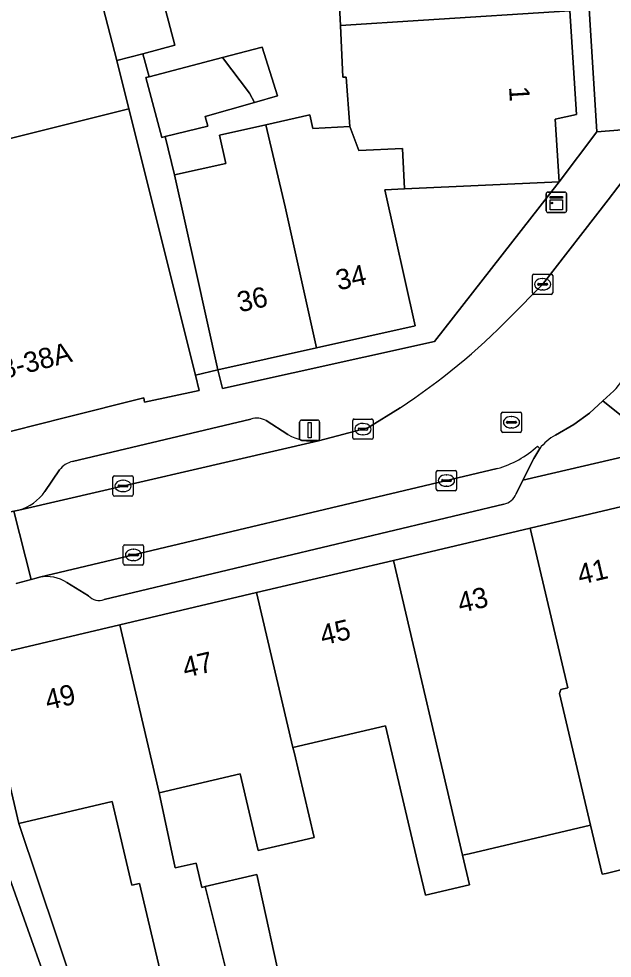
# Model space of a CAD drawing. Extents: x 160856 to 161310, y 384024 to 384878.
# Drawn here: x 160970.01 to 160999.24, y 384674.04 to 384720.28 of the extents above; entities that cross this region are included whole.
import ezdxf

# ---------------------------------------------------------------- set-up
doc = ezdxf.new("R2010")
doc.units = 0
for name, color, linetype in [('IMGEO_Erf', 7, 'Continuous'), ('IMGEO_Groenvoorziening', 7, 'Continuous'), ('IMGEO_Kast', 7, 'Continuous'), ('IMGEO_Kolk', 7, 'Continuous'), ('IMGEO_Lichtmast', 7, 'Continuous'), ('IMGEO_Muur', 7, 'Continuous'), ('IMGEO_Pand', 7, 'Continuous'), ('IMGEO_Pand_nummerreeks', 7, 'Continuous'), ('IMGEO_Parkeervlak_open', 7, 'Continuous'), ('IMGEO_Rijbaan_lokaal_open', 7, 'Continuous'), ('IMGEO_Rioolput', 7, 'Continuous'), ('IMGEO_Voetpad_open', 7, 'Continuous')]:
    doc.layers.add(name, color=color, linetype=linetype)

msp = doc.modelspace()

# ---------------------------------------------------------------- linework, layer by layer
at = {"layer": 'IMGEO_Erf'}
for points in [[(160954.094, 384731.251), (160957.385, 384717.71), (160954.963, 384716.711), (160956.01, 384714.035), (160957.429, 384710.406), (160951.212, 384708.132), (160951.927, 384706.229), (160952.723, 384706.502), (160955.527, 384707.559), (160955.281, 384708.212), (160959.313, 384709.933), (160959.838, 384707.852), (160960.205, 384707.945), (160963.386, 384708.712), (160962.416, 384712.593), (160975.435, 384715.845), (160974.846, 384718.23), (160973.834, 384722.103)], [(160976.702, 384722.794), (160977.699, 384718.976), (160976.116, 384718.562), (160976.44, 384717.427), (160980.044, 384718.377), (160981.991, 384718.891), (160982.749, 384716.48), (160981.616, 384716.158), (160979.191, 384715.469), (160979.324, 384715.002), (160977.217, 384714.479), (160977.685, 384712.592), (160980.209, 384713.153), (160979.897, 384714.557), (160982.183, 384715.066), (160984.343, 384715.546), (160984.491, 384714.881), (160986.323, 384714.974), (160986.143, 384717.414), (160985.975, 384717.403), (160985.854, 384719.951), (160985.765, 384721.851)], [(161000, 384678.469), (160998.938, 384678.218), (160998.741, 384678.172), (160998.171, 384680.595), (160992.192, 384679.188), (160991.874, 384679.113), (160992.217, 384677.658), (160990.038, 384677.145), (160989.651, 384678.79), (160988.075, 384685.485), (160983.515, 384684.412), (160983.57, 384684.179), (160984.556, 384679.985), (160983.504, 384679.737), (160981.806, 384679.337), (160980.917, 384683.113), (160976.93, 384682.175), (160977.718, 384678.488), (160978.741, 384678.728), (160979.023, 384677.53), (160979.186, 384677.568), (160981.734, 384678.168), (160983.036, 384672.261)], [(160977.607, 384670.712), (160975.957, 384677.724), (160975.573, 384677.634), (160974.604, 384681.749), (160970.021, 384680.67), (160975.646, 384663.885)]]:
    msp.add_lwpolyline(points, dxfattribs=at)
for points in [[(160997.799, 384725.788), (160996.834, 384731.34), (160995.703, 384731.143), (160996.802, 384726.203), (160996.826, 384725.82), (160997.156, 384720.674), (160997.482, 384715.574), (160996.43, 384715.341), (160996.631, 384712.258), (160998.487, 384714.721)], [(160996.631, 384712.258), (160989.006, 384711.905), (160988.046, 384711.86), (160989.534, 384705.167), (160984.675, 384704.086), (160979.817, 384703.005), (160980.053, 384702.083), (160990.485, 384704.401)], [(161012.363, 384660.051), (160975.017, 384662.612), (160969.466, 384678.232), (160965.408, 384676.997), (160967.25, 384670.899), (160964.692, 384669.97), (160955.52, 384666.637), (160955.594, 384666.434), (160956.022, 384665.257), (160967.658, 384669.485), (160970.725, 384659.329), (160971.358, 384659.52), (160971.859, 384657.86), (160972.179, 384656.802), (160972.563, 384656.918), (160973.559, 384653.621), (160973.59, 384653.518), (161000, 384651.318), (161011.607, 384650.352), (161012.121, 384657.087)]]:
    msp.add_lwpolyline(points, close=True, dxfattribs=at)
at = {"layer": 'IMGEO_Groenvoorziening'}
for points in [[(160995.668, 384699.122), (160995.374, 384698.633), (160994.843, 384697.57), (161000, 384698.766), (161001.675, 384699.162), (160998.778, 384701.469)], [(160998.778, 384701.469), (160998.129, 384700.872), (160997.347, 384700.315), (160996.44, 384699.783)]]:
    msp.add_lwpolyline(points, dxfattribs=at)
msp.add_arc((160997.648, 384697.59), 2.503, 118.859, 142.2824, dxfattribs=at)
at = {"layer": 'IMGEO_Kast'}
for p, q in [((160995.991, 384710.823), (160995.991, 384711.664)), ((160995.991, 384711.664), (160995.991, 384710.823)), ((160996.066, 384711.748), (160996.907, 384711.748)), ((160996.907, 384711.748), (160996.066, 384711.748)), ((160996.991, 384711.673), (160996.991, 384710.832)), ((160996.991, 384710.832), (160996.991, 384711.673)), ((160996.916, 384710.748), (160996.075, 384710.748)), ((160996.075, 384710.748), (160996.916, 384710.748))]:
    msp.add_line(p, q, dxfattribs=at)
for points in [[(160996.186, 384711.538), (160996.786, 384711.538), (160996.786, 384711.453), (160996.186, 384711.453), (160996.186, 384711.538)], [(160996.186, 384711.363), (160996.786, 384711.363), (160996.786, 384710.874), (160996.186, 384710.874), (160996.186, 384711.363)]]:
    msp.add_lwpolyline(points, dxfattribs=at)
msp.add_circle((160996.27, 384711.212), 0.0377, dxfattribs=at)
for centre, start, end in [((160996.069, 384711.67), 92.4484, 184.2845), ((160996.069, 384711.67), 92.4484, 184.2845), ((160996.913, 384711.67), 2.4484, 94.2845), ((160996.913, 384711.67), 2.4484, 94.2845), ((160996.069, 384710.826), 182.4484, 274.2845), ((160996.069, 384710.826), 182.4484, 274.2845), ((160996.913, 384710.826), 272.4484, 4.2845), ((160996.913, 384710.826), 272.4484, 4.2845)]:
    msp.add_arc(centre, 0.0779, start, end, dxfattribs=at)
at = {"layer": 'IMGEO_Kolk'}
for p, q in [((160995.312, 384706.788), (160995.312, 384707.64)), ((160995.387, 384707.714), (160996.239, 384707.714)), ((160995.8, 384707.494), (160995.825, 384707.494)), ((160996.313, 384707.64), (160996.313, 384706.788)), ((160995.571, 384707.208), (160995.571, 384707.22)), ((160996.009, 384707.171), (160995.611, 384707.171)), ((160995.614, 384707.257), (160996.012, 384707.257)), ((160995.823, 384706.934), (160995.798, 384706.934)), ((160996.055, 384707.22), (160996.055, 384707.208)), ((160996.239, 384706.714), (160995.387, 384706.714)), ((160986.463, 384699.656), (160986.463, 384700.508)), ((160986.538, 384700.582), (160987.39, 384700.582)), ((160987.464, 384700.508), (160987.464, 384699.656)), ((160986.722, 384700.076), (160986.722, 384700.088)), ((160987.16, 384700.039), (160986.762, 384700.039)), ((160986.765, 384700.125), (160987.163, 384700.125)), ((160986.951, 384700.362), (160986.976, 384700.362)), ((160987.206, 384700.088), (160987.206, 384700.076)), ((160987.39, 384699.582), (160986.538, 384699.582)), ((160986.974, 384699.802), (160986.949, 384699.802)), ((160974.647, 384696.86), (160974.647, 384697.712)), ((160974.722, 384697.786), (160975.574, 384697.786)), ((160975.648, 384697.712), (160975.648, 384696.86)), ((160990.576, 384697.127), (160990.576, 384697.979)), ((160990.651, 384698.053), (160991.503, 384698.053)), ((160991.064, 384697.833), (160991.089, 384697.833)), ((160991.577, 384697.979), (160991.577, 384697.127)), ((160974.906, 384697.28), (160974.906, 384697.292)), ((160975.344, 384697.243), (160974.946, 384697.243)), ((160974.949, 384697.329), (160975.347, 384697.329)), ((160975.135, 384697.566), (160975.16, 384697.566)), ((160975.39, 384697.292), (160975.39, 384697.28)), ((160990.835, 384697.547), (160990.835, 384697.559)), ((160991.273, 384697.51), (160990.875, 384697.51)), ((160990.878, 384697.596), (160991.276, 384697.596)), ((160991.087, 384697.273), (160991.062, 384697.273)), ((160991.319, 384697.559), (160991.319, 384697.547)), ((160975.574, 384696.786), (160974.722, 384696.786)), ((160975.158, 384697.006), (160975.133, 384697.006)), ((160991.503, 384697.053), (160990.651, 384697.053)), ((160975.16, 384693.465), (160975.16, 384694.317)), ((160975.235, 384694.391), (160976.087, 384694.391)), ((160975.648, 384694.171), (160975.673, 384694.171)), ((160976.161, 384694.317), (160976.161, 384693.465)), ((160975.419, 384693.885), (160975.419, 384693.897)), ((160975.857, 384693.848), (160975.459, 384693.848)), ((160975.462, 384693.934), (160975.86, 384693.934)), ((160975.671, 384693.611), (160975.646, 384693.611)), ((160975.903, 384693.897), (160975.903, 384693.885)), ((160976.087, 384693.391), (160975.235, 384693.391))]:
    msp.add_line(p, q, dxfattribs=at)
for points in [[(160995.312, 384706.788), (160995.312, 384707.64)], [(160995.387, 384707.714), (160996.239, 384707.714)], [(160996.313, 384707.64), (160996.313, 384706.788)], [(160996.239, 384706.714), (160995.387, 384706.714)], [(160986.463, 384699.656), (160986.463, 384700.508)], [(160986.538, 384700.582), (160987.39, 384700.582)], [(160987.464, 384700.508), (160987.464, 384699.656)], [(160987.39, 384699.582), (160986.538, 384699.582)], [(160974.647, 384696.86), (160974.647, 384697.712)], [(160974.722, 384697.786), (160975.574, 384697.786)], [(160975.648, 384697.712), (160975.648, 384696.86)], [(160990.576, 384697.127), (160990.576, 384697.979)], [(160990.651, 384698.053), (160991.503, 384698.053)], [(160991.577, 384697.979), (160991.577, 384697.127)], [(160975.574, 384696.786), (160974.722, 384696.786)], [(160991.503, 384697.053), (160990.651, 384697.053)], [(160975.16, 384693.465), (160975.16, 384694.317)], [(160975.235, 384694.391), (160976.087, 384694.391)], [(160976.161, 384694.317), (160976.161, 384693.465)], [(160976.087, 384693.391), (160975.235, 384693.391)]]:
    msp.add_lwpolyline(points, dxfattribs=at)
for centre, radius, start, end in [((160995.389, 384707.638), 0.0765, 91.552, 178.448), ((160995.389, 384707.638), 0.0765, 91.552, 178.448), ((160996.237, 384707.638), 0.0765, 1.552, 88.448), ((160996.237, 384707.638), 0.0765, 1.552, 88.448), ((160995.611, 384707.217), 0.0403, 85.8775, 175.7526), ((160995.608, 384707.207), 0.0366, 178.938, 274.7102), ((160996.012, 384707.214), 0.043, 264.8664, 352.4533), ((160996.016, 384707.219), 0.0386, 1.7309, 96.639), ((160995.389, 384706.79), 0.0765, 181.552, 268.448), ((160995.389, 384706.79), 0.0765, 181.552, 268.448), ((160996.237, 384706.79), 0.0765, 271.552, 358.448), ((160996.237, 384706.79), 0.0765, 271.552, 358.448), ((160986.54, 384700.506), 0.0765, 91.552, 178.448), ((160986.54, 384700.506), 0.0765, 91.552, 178.448), ((160987.388, 384700.506), 0.0765, 1.552, 88.448), ((160987.388, 384700.506), 0.0765, 1.552, 88.448), ((160986.762, 384700.085), 0.0403, 85.8775, 175.7526), ((160986.759, 384700.075), 0.0366, 178.938, 274.7102), ((160987.163, 384700.082), 0.043, 264.8664, 352.4533), ((160987.167, 384700.087), 0.0386, 1.7309, 96.639), ((160986.54, 384699.658), 0.0765, 181.552, 268.448), ((160986.54, 384699.658), 0.0765, 181.552, 268.448), ((160987.388, 384699.658), 0.0765, 271.552, 358.448), ((160987.388, 384699.658), 0.0765, 271.552, 358.448), ((160974.724, 384697.71), 0.0765, 91.552, 178.448), ((160974.724, 384697.71), 0.0765, 91.552, 178.448), ((160975.572, 384697.71), 0.0765, 1.552, 88.448), ((160975.572, 384697.71), 0.0765, 1.552, 88.448), ((160990.653, 384697.977), 0.0765, 91.552, 178.448), ((160990.653, 384697.977), 0.0765, 91.552, 178.448), ((160991.501, 384697.977), 0.0765, 1.552, 88.448), ((160991.501, 384697.977), 0.0765, 1.552, 88.448), ((160974.946, 384697.289), 0.0403, 85.8775, 175.7526), ((160974.943, 384697.279), 0.0366, 178.938, 274.7102), ((160975.347, 384697.286), 0.043, 264.8664, 352.4533), ((160975.351, 384697.291), 0.0386, 1.7309, 96.639), ((160990.875, 384697.556), 0.0403, 85.8775, 175.7526), ((160990.872, 384697.546), 0.0366, 178.938, 274.7102), ((160991.276, 384697.553), 0.043, 264.8664, 352.4533), ((160991.28, 384697.558), 0.0386, 1.7309, 96.639), ((160974.724, 384696.862), 0.0765, 181.552, 268.448), ((160974.724, 384696.862), 0.0765, 181.552, 268.448), ((160975.572, 384696.862), 0.0765, 271.552, 358.448), ((160975.572, 384696.862), 0.0765, 271.552, 358.448), ((160990.653, 384697.129), 0.0765, 181.552, 268.448), ((160990.653, 384697.129), 0.0765, 181.552, 268.448), ((160991.501, 384697.129), 0.0765, 271.552, 358.448), ((160991.501, 384697.129), 0.0765, 271.552, 358.448), ((160975.237, 384694.315), 0.0765, 91.552, 178.448), ((160975.237, 384694.315), 0.0765, 91.552, 178.448), ((160976.085, 384694.315), 0.0765, 1.552, 88.448), ((160976.085, 384694.315), 0.0765, 1.552, 88.448), ((160975.459, 384693.894), 0.0403, 85.8775, 175.7526), ((160975.456, 384693.884), 0.0366, 178.938, 274.7102), ((160975.86, 384693.891), 0.043, 264.8664, 352.4533), ((160975.864, 384693.896), 0.0386, 1.7309, 96.639), ((160975.237, 384693.467), 0.0765, 181.552, 268.448), ((160975.237, 384693.467), 0.0765, 181.552, 268.448), ((160976.085, 384693.467), 0.0765, 271.552, 358.448), ((160976.085, 384693.467), 0.0765, 271.552, 358.448)]:
    msp.add_arc(centre, radius, start, end, dxfattribs=at)
for centre, major_axis, ratio, start_param, end_param in [((160995.799, 384707.214), (-0.387, 0.002), 0.722429, 4.712389, 7.853982), ((160995.824, 384707.214), (-0.39, 0.002), 0.717154, 1.570796, 4.712389), ((160986.95, 384700.082), (-0.387, 0.002), 0.722429, 4.712389, 7.853982), ((160986.975, 384700.082), (-0.39, 0.002), 0.717154, 1.570796, 4.712389), ((160991.063, 384697.553), (-0.387, 0.002), 0.722429, 4.712389, 7.853982), ((160991.088, 384697.553), (-0.39, 0.002), 0.717154, 1.570796, 4.712389), ((160975.134, 384697.286), (-0.387, 0.002), 0.722429, 4.712389, 7.853982), ((160975.159, 384697.286), (-0.39, 0.002), 0.717154, 1.570796, 4.712389), ((160975.647, 384693.891), (-0.387, 0.002), 0.722429, 4.712389, 7.853982), ((160975.672, 384693.891), (-0.39, 0.002), 0.717154, 1.570796, 4.712389)]:
    msp.add_ellipse(centre, major_axis=major_axis, ratio=ratio, start_param=start_param, end_param=end_param, dxfattribs=at)
at = {"layer": 'IMGEO_Lichtmast'}
for p, q in [((160983.839, 384699.628), (160983.839, 384700.428)), ((160983.839, 384700.428), (160983.839, 384699.628)), ((160983.939, 384700.528), (160984.729, 384700.528)), ((160984.729, 384700.528), (160983.939, 384700.528)), ((160984.829, 384700.428), (160984.829, 384699.628)), ((160984.829, 384699.628), (160984.829, 384700.428)), ((160984.729, 384699.528), (160983.939, 384699.528)), ((160983.939, 384699.528), (160984.729, 384699.528))]:
    msp.add_line(p, q, dxfattribs=at)
msp.add_lwpolyline([(160984.259, 384700.403), (160984.409, 384700.403), (160984.409, 384699.653), (160984.259, 384699.653), (160984.259, 384700.403)], dxfattribs=at)
for centre, start, end in [((160983.939, 384700.428), 90, 180), ((160983.939, 384700.428), 90, 180), ((160984.729, 384700.428), 0, 90), ((160984.729, 384700.428), 360, 90), ((160983.939, 384699.628), 180, 270), ((160983.939, 384699.628), 180, 270), ((160984.729, 384699.628), 270, 0), ((160984.729, 384699.628), 270, 0)]:
    msp.add_arc(centre, 0.1, start, end, dxfattribs=at)
at = {"layer": 'IMGEO_Muur'}
msp.add_lwpolyline([(160990.485, 384704.401), (160996.631, 384712.258)], dxfattribs=at)
at = {"layer": 'IMGEO_Pand'}
for points in [[(160996.826, 384725.82), (160989.67, 384724.855), (160989.802, 384722.041), (160985.765, 384721.851), (160985.854, 384719.951), (160989.952, 384720.213), (160997.156, 384720.674)], [(160976.702, 384722.794), (160973.834, 384722.103), (160974.846, 384718.23), (160976.116, 384718.562), (160977.699, 384718.976)], [(160997.156, 384720.674), (160989.952, 384720.213), (160985.854, 384719.951), (160985.975, 384717.403), (160986.143, 384717.414), (160986.323, 384714.974), (160986.768, 384713.795), (160988.913, 384713.896), (160989.006, 384711.905), (160996.631, 384712.258), (160996.43, 384715.341), (160997.482, 384715.574)], [(160980.044, 384718.377), (160981.367, 384716.612), (160981.616, 384716.158), (160982.749, 384716.48), (160981.991, 384718.891)], [(160981.616, 384716.158), (160981.367, 384716.612), (160980.044, 384718.377), (160976.44, 384717.427), (160976.276, 384717.384), (160977.052, 384714.438), (160977.217, 384714.479), (160979.324, 384715.002), (160979.191, 384715.469)], [(160975.435, 384715.845), (160962.416, 384712.593), (160963.386, 384708.712), (160965.811, 384699.01), (160972.317, 384700.651), (160976.168, 384701.622), (160976.207, 384701.405), (160978.898, 384701.99), (160978.712, 384702.734)], [(160984.675, 384704.086), (160989.534, 384705.167), (160988.046, 384711.86), (160989.006, 384711.905), (160988.913, 384713.896), (160986.768, 384713.795), (160986.323, 384714.974), (160984.491, 384714.881), (160984.343, 384715.546), (160982.183, 384715.066), (160983.133, 384711.017)], [(160984.675, 384704.086), (160983.133, 384711.017), (160982.183, 384715.066), (160979.897, 384714.557), (160980.209, 384713.153), (160977.685, 384712.592), (160978.732, 384707.886), (160979.817, 384703.005)], [(161000.575, 384688.273), (161002.012, 384688.611), (161001.815, 384689.447), (161001.329, 384691.514), (161000.184, 384696.381), (161000, 384696.338), (160995.201, 384695.209), (160997.049, 384687.351), (160996.704, 384687.269), (160996.648, 384687.069), (160998.171, 384680.595), (160998.741, 384678.172), (160998.938, 384678.218), (161000, 384678.469), (161002.543, 384679.067), (161004.02, 384679.414), (161004.186, 384679.453), (161002.696, 384685.783), (161001.242, 384685.441)], [(160995.201, 384695.209), (160988.461, 384693.623), (160991.874, 384679.113), (160992.192, 384679.188), (160998.171, 384680.595), (160996.648, 384687.069), (160996.704, 384687.269), (160997.049, 384687.351)], [(160988.461, 384693.623), (160981.722, 384692.037), (160983.515, 384684.412), (160988.075, 384685.485), (160989.651, 384678.79), (160990.038, 384677.145), (160992.217, 384677.658), (160991.874, 384679.113)], [(160981.722, 384692.037), (160974.983, 384690.451), (160976.93, 384682.175), (160980.917, 384683.113), (160981.806, 384679.337), (160983.504, 384679.737), (160984.556, 384679.985), (160983.57, 384684.179), (160983.515, 384684.412)], [(160976.93, 384682.175), (160974.983, 384690.451), (160968.1, 384688.831), (160968.254, 384688.176), (160969.245, 384683.965), (160970.021, 384680.67), (160974.604, 384681.749), (160975.573, 384677.634), (160975.957, 384677.724), (160977.607, 384670.712), (160980.024, 384671.281), (160980.215, 384671.326), (160980.72, 384671.445), (160980.648, 384671.734), (160979.186, 384677.568), (160979.023, 384677.53), (160978.741, 384678.728), (160977.718, 384678.488)], [(160981.734, 384678.168), (160979.186, 384677.568), (160980.648, 384671.734), (160983.036, 384672.261)]]:
    msp.add_lwpolyline(points, close=True, dxfattribs=at)
at = {"layer": 'IMGEO_Parkeervlak_open'}
for points in [[(160981.442, 384700.576), (160972.663, 384698.493)], [(160983.262, 384699.816), (160982.197, 384700.504)], [(160970.01, 384696.102), (160984.769, 384699.502)], [(160994.506, 384696.895), (160994.843, 384697.57), (160995.374, 384698.633), (160995.668, 384699.122), (160995.558, 384699.247)], [(160993.576, 384698.147), (160971.03, 384692.792)], [(160972.01, 384698.076), (160971.299, 384697.008)], [(160974.221, 384691.696), (160993.906, 384696.398)], [(160972.379, 384692.531), (160973.45, 384691.885)]]:
    msp.add_lwpolyline(points, dxfattribs=at)
for centre, radius, start, end in [((160981.734, 384699.641), 0.98, 61.7798, 107.3252), ((160984.496, 384701.967), 2.48, 240.1476, 276.3128), ((160992.333, 384702.723), 4.742, 285.202, 312.8581), ((160972.945, 384697.331), 1.196, 103.6558, 141.4681), ((160969.389, 384698.355), 2.337, 285.4036, 324.8009), ((160993.749, 384697.198), 0.815, 281.0897, 338.1824), ((160971.377, 384690.971), 1.854, 57.2999, 100.7999), ((160973.975, 384692.358), 0.706, 222.0238, 290.4288)]:
    msp.add_arc(centre, radius, start, end, dxfattribs=at)
at = {"layer": 'IMGEO_Rijbaan_lokaal_open'}
for points in [[(161001.824, 384714.974), (161000, 384712.619), (160999.036, 384711.374), (160995.811, 384707.21), (160994.23, 384705.618)], [(160996.44, 384699.783), (160997.347, 384700.315), (160998.129, 384700.872), (160998.778, 384701.469), (160999.318, 384701.967), (160999.442, 384702.091), (161000, 384702.803), (161005.717, 384710.07)], [(160988.789, 384701.138), (160987.198, 384700.153), (160984.769, 384699.502), (160970.01, 384696.102), (160969.772, 384696.053), (160970.624, 384692.689), (160970.861, 384692.752), (160971.03, 384692.792), (160993.576, 384698.147)], [(160995.558, 384699.247), (160995.668, 384699.122)], [(160969.878, 384692.489), (160970.624, 384692.689), (160969.772, 384696.053), (160969.031, 384695.9)]]:
    msp.add_lwpolyline(points, dxfattribs=at)
for centre, radius, start, end in [((160971.768, 384727.354), 31.256, 302.9937, 315.9409), ((160997.648, 384697.59), 2.503, 118.859, 142.2824), ((160992.333, 384702.723), 4.742, 285.202, 312.8581)]:
    msp.add_arc(centre, radius, start, end, dxfattribs=at)
at = {"layer": 'IMGEO_Rioolput'}
for p, q in [((160993.854, 384700.921), (160994.706, 384700.921)), ((160993.779, 384699.995), (160993.779, 384700.847)), ((160994.038, 384700.415), (160994.038, 384700.427)), ((160994.081, 384700.464), (160994.479, 384700.464)), ((160994.267, 384700.701), (160994.292, 384700.701)), ((160994.522, 384700.427), (160994.522, 384700.415)), ((160994.78, 384700.847), (160994.78, 384699.995)), ((160994.476, 384700.378), (160994.078, 384700.378)), ((160994.29, 384700.141), (160994.265, 384700.141)), ((160994.706, 384699.921), (160993.854, 384699.921))]:
    msp.add_line(p, q, dxfattribs=at)
for points in [[(160993.854, 384700.921), (160994.706, 384700.921)], [(160993.779, 384699.995), (160993.779, 384700.847)], [(160994.78, 384700.847), (160994.78, 384699.995)], [(160994.706, 384699.921), (160993.854, 384699.921)]]:
    msp.add_lwpolyline(points, dxfattribs=at)
for centre, radius, start, end in [((160993.856, 384700.845), 0.0765, 91.552, 178.448), ((160993.856, 384700.845), 0.0765, 91.552, 178.448), ((160994.704, 384700.845), 0.0765, 1.552, 88.448), ((160994.704, 384700.845), 0.0765, 1.552, 88.448), ((160994.078, 384700.424), 0.0403, 85.8775, 175.7526), ((160994.075, 384700.414), 0.0366, 178.938, 274.7102), ((160994.479, 384700.421), 0.043, 264.8664, 352.4533), ((160994.483, 384700.426), 0.0386, 1.7309, 96.639), ((160993.856, 384699.997), 0.0765, 181.552, 268.448), ((160993.856, 384699.997), 0.0765, 181.552, 268.448), ((160994.704, 384699.997), 0.0765, 271.552, 358.448), ((160994.704, 384699.997), 0.0765, 271.552, 358.448)]:
    msp.add_arc(centre, radius, start, end, dxfattribs=at)
for centre, major_axis, ratio, start_param, end_param in [((160994.266, 384700.421), (-0.387, 0.002), 0.722429, 4.712389, 7.853982), ((160994.291, 384700.421), (-0.39, 0.002), 0.717154, 1.570796, 4.712389)]:
    msp.add_ellipse(centre, major_axis=major_axis, ratio=ratio, start_param=start_param, end_param=end_param, dxfattribs=at)
at = {"layer": 'IMGEO_Voetpad_open'}
for points in [[(160975.504, 384842.631), (160975.364, 384843.569), (160974.84, 384846.396), (160973.754, 384851.919), (160973.549, 384852.917), (160970.553, 384852.358), (160975.639, 384823.391), (160980.654, 384801.69), (160980.906, 384800.6), (160992.6, 384750), (160996.597, 384732.705), (160996.604, 384732.664), (160996.834, 384731.34), (160997.799, 384725.788), (160998.487, 384714.721), (161001.824, 384714.974)], [(160994.23, 384705.618), (160995.811, 384707.21), (160999.036, 384711.374), (161000, 384712.619), (161001.824, 384714.974), (160998.487, 384714.721), (160996.631, 384712.258), (160990.485, 384704.401), (160980.053, 384702.083), (160979.817, 384703.005), (160978.712, 384702.734), (160978.898, 384701.99), (160976.207, 384701.405), (160976.168, 384701.622), (160972.317, 384700.651), (160965.811, 384699.01), (160962.66, 384698.215), (160962.721, 384697.973), (160954.629, 384694.918), (160948.331, 384692.54), (160925.586, 384683.954), (160926.724, 384680.788), (160927.644, 384681.106), (160928.722, 384681.501)], [(160981.722, 384692.037), (160988.461, 384693.623), (160995.201, 384695.209), (161000, 384696.338), (161000.184, 384696.381), (161001.472, 384696.684), (161020.098, 384701.072), (161019.614, 384709.69), (161017.08, 384712.007), (161017.659, 384702.946), (161003.807, 384699.717), (161003.459, 384699.276), (161003.161, 384699.513), (161000, 384702.03)], [(160999.442, 384702.091), (160999.318, 384701.967), (160998.778, 384701.469), (161001.675, 384699.162), (161000, 384698.766), (160994.843, 384697.57), (160994.506, 384696.895)], [(160984.769, 384699.502), (160987.198, 384700.153), (160988.789, 384701.138)], [(160972.663, 384698.493), (160981.442, 384700.576)], [(160982.197, 384700.504), (160983.262, 384699.816)], [(160971.299, 384697.008), (160972.01, 384698.076)], [(160993.906, 384696.398), (160974.221, 384691.696)], [(160969.031, 384695.9), (160969.772, 384696.053), (160970.01, 384696.102)], [(160971.03, 384692.792), (160970.861, 384692.752), (160970.624, 384692.689), (160969.878, 384692.489)], [(160973.45, 384691.885), (160972.379, 384692.531)], [(160929.794, 384678.201), (160928.902, 384677.875), (160928.003, 384677.547), (160928.927, 384675.368), (160929.276, 384674.544), (160954.733, 384683.794), (160955.307, 384684.002), (160957.27, 384684.595), (160962.626, 384686.212), (160966.621, 384687.573), (160968.254, 384688.176), (160968.1, 384688.831), (160974.983, 384690.451), (160981.722, 384692.037)], [(160975.646, 384663.885), (160970.021, 384680.67), (160969.245, 384683.965), (160968.254, 384688.176), (160966.621, 384687.573), (160968.085, 384682.767), (160969.466, 384678.232), (160975.017, 384662.612)]]:
    msp.add_lwpolyline(points, dxfattribs=at)
msp.add_lwpolyline([(160977.685, 384712.592), (160977.217, 384714.479), (160977.052, 384714.438), (160976.276, 384717.384), (160976.44, 384717.427), (160976.116, 384718.562), (160974.846, 384718.23), (160975.435, 384715.845), (160978.712, 384702.734), (160979.817, 384703.005), (160978.732, 384707.886)], close=True, dxfattribs=at)
for centre, radius, start, end in [((160971.768, 384727.354), 31.256, 302.9937, 315.9409), ((160981.734, 384699.641), 0.98, 61.7798, 107.3252), ((160984.496, 384701.967), 2.48, 240.1476, 276.3128), ((160972.945, 384697.331), 1.196, 103.6558, 141.4681), ((160969.389, 384698.355), 2.337, 285.4036, 324.8009), ((160993.749, 384697.198), 0.815, 281.0897, 338.1824), ((160971.377, 384690.971), 1.854, 57.2999, 100.7999), ((160973.975, 384692.358), 0.706, 222.0238, 290.4288)]:
    msp.add_arc(centre, radius, start, end, dxfattribs=at)

# ---------------------------------------------------------------- texts
at = {"layer": 'IMGEO_Pand_nummerreeks'}
for s, rotation, p in [('1', 273.6553, (160994.155, 384716.93)), ('34', 12.5438, (160985.751, 384706.906)), ('36', 12.5438, (160980.892, 384705.825)), ('38-38A', 14.404, (160968.525, 384702.347)), ('41', 13.2411, (160997.657, 384692.417)), ('43', 13.2411, (160991.759, 384691.028)), ('45', 13.2411, (160984.984, 384689.434)), ('47', 13.2411, (160978.209, 384687.84)), ('49', 13.2411, (160971.434, 384686.245))]:
    msp.add_text(s, height=1, rotation=rotation, dxfattribs=at).set_placement(p)

doc.saveas('drawing.dxf')
